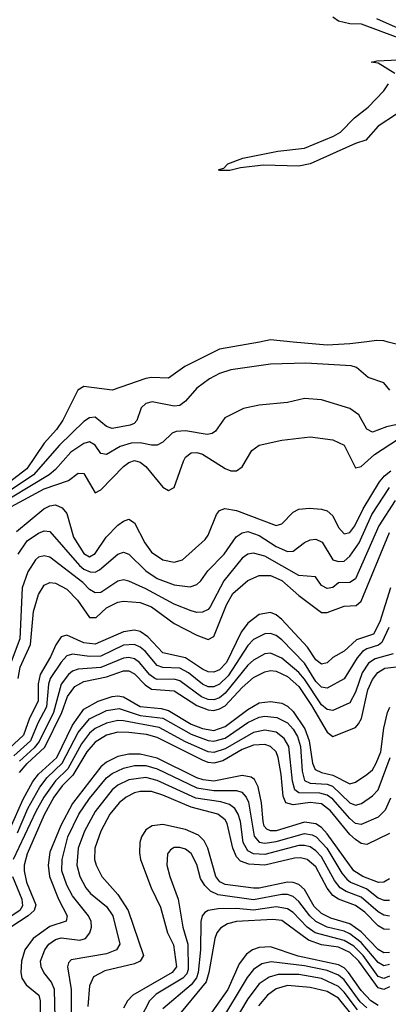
# Model space of a CAD drawing. Header units: inches. Extents: x 884549 to 1028252, y 526810 to 653624.
# Tile 277 of 656: x 918224 to 919526, y 607658 to 611140. Entities that reach past the tile are written whole.
import ezdxf

# ---------------------------------------------------------------- set-up
doc = ezdxf.new("R2010")
doc.units = ezdxf.units.IN
doc.header["$MEASUREMENT"] = 0
doc.layers.add('A9610', color=7, linetype='Continuous')
doc.layers.add('A9611', color=7, linetype='Continuous')

msp = doc.modelspace()

# ---------------------------------------------------------------- linework, layer by layer
at = {"layer": 'A9610', "color": 5}
for points, elevation in [([(919070.6, 610000), (918930, 609974.8), (918806.7, 609913.3), (918750, 609872.4), (918690, 609874.3), (918670, 609870.8), (918550, 609829.2), (918450, 609842.8), (918428.9, 609830), (918376.8, 609723.2), (918353.5, 609690), (918310, 609641.8), (918248.5, 609551.5), (918089.9, 609430.1)], 2220), ([(919441.2, 610000), (919390, 609993.4), (919310, 609989.4), (919190, 610000)], 2220), ([(919950.2, 610000), (919870, 609965.8), (919825.2, 609934.8), (919790, 609922.3), (919750, 609918.7), (919705.3, 609925.3), (919568.3, 609988.3), (919525.5, 610000)], 2220), ([(919531.1, 609830), (919510, 609855.5), (919454.9, 609874.9), (919414.3, 609910), (919395.3, 609915.3), (919234.4, 609925.6), (919110, 609921.3), (918970, 609901.5), (918930, 609889.2), (918894.7, 609870), (918850, 609837.3), (918809.6, 609790.4), (918790, 609775.2), (918770, 609772.5), (918691.4, 609788.6), (918670, 609782.6), (918653.4, 609766.6), (918637.2, 609722.8), (918628.5, 609711.5), (918614.1, 609705.9), (918550, 609694), (918530, 609701.5), (918490, 609734.5), (918470, 609732.2), (918450, 609718.8), (918364.9, 609635.1), (918272.2, 609530), (918110, 609421.8)], 2240), ([(919590, 609715.4), (919519.5, 609700.5), (919470, 609681), (919450, 609692.3), (919422.6, 609742.6), (919390, 609765.4), (919290, 609795.9), (919230, 609799.9), (919170, 609785.6), (919070, 609776.3), (919015, 609765), (918948.5, 609731.5), (918915.9, 609684.1), (918904.1, 609675.9), (918886.7, 609673.3), (918810, 609685.8), (918776.9, 609683.1), (918762.9, 609677.1), (918730, 609645.8), (918710, 609635.1), (918690, 609634.8), (918650, 609643.8), (918617.2, 609642.8), (918578.7, 609630), (918530, 609601.6), (918510, 609606), (918490, 609634.9), (918470, 609646.7), (918450, 609641), (918404.1, 609610), (918350.4, 609549.6), (918327.4, 609530), (918127.6, 609410)], 2260), ([(918150, 609394.5), (918310, 609481), (918395.9, 609510), (918430, 609536), (918450, 609534.6), (918490, 609466.9), (918510, 609477.4), (918590, 609560.1), (918610, 609574.2), (918630, 609580.6), (918650, 609575.5), (918670, 609559.5), (918730, 609487), (918750, 609474.5), (918770, 609485), (918802, 609578), (918810, 609593.1), (918830, 609608.4), (918850, 609609.5), (918870, 609603.3), (918950, 609552.4), (918970, 609544.6), (918990, 609543.8), (919010, 609558.5), (919044.1, 609615.9), (919070, 609634.6), (919150, 609652.5), (919250, 609664.3), (919330, 609654.2), (919370, 609635.2), (919410, 609555.4), (919430, 609559.2), (919477.5, 609602.5), (919562.2, 609657.8)], 2280), ([(918212.4, 609330), (918308.8, 609410), (918330, 609421), (918350, 609424.1), (918373.6, 609413.6), (918390, 609393), (918413.6, 609310), (918450, 609251.9), (918470, 609240.8), (918490, 609251.5), (918529.3, 609310), (918570, 609351.8), (918590, 609366.7), (918610, 609373.1), (918630, 609361), (918665.7, 609290), (918690, 609257.1), (918730, 609229.5), (918770, 609221.2), (918798.8, 609230), (918879, 609301), (918890, 609316.8), (918918.9, 609390), (918930, 609403.7), (918948.9, 609411.1), (918990, 609404.4), (919130, 609351.5), (919150, 609356.5), (919190, 609398), (919210, 609408.6), (919247.4, 609412.6), (919290, 609408.8), (919310, 609403.4), (919330, 609385.7), (919350, 609343.4), (919370, 609321.6), (919390, 609326.5), (919408.1, 609350), (919437.1, 609410), (919494.9, 609505.1), (919513.1, 609526.9), (919535.6, 609544.4)], 2320), ([(918218.8, 609250), (918250, 609296.5), (918290, 609324.5), (918310, 609331.9), (918330, 609329.9), (918434.6, 609210), (918450, 609196.4), (918473.1, 609186.9), (918490, 609185.8), (918506.2, 609193.8), (918570, 609249.9), (918590, 609256.7), (918610, 609249.4), (918670, 609190.7), (918710, 609163.9), (918770, 609140.8), (918826.4, 609133.6), (918850, 609142.7), (918864.1, 609155.9), (918888.9, 609191.1), (918946.3, 609250), (918989.2, 609310.8), (919010, 609325.6), (919030, 609329.5), (919070, 609315.9), (919130, 609277.2), (919170, 609259.3), (919190, 609260.2), (919230, 609290.5), (919250, 609299.9), (919270, 609302.2), (919292.5, 609292.5), (919330, 609229.1), (919350, 609223.6), (919370, 609225.4), (919390, 609243.1), (919423.3, 609290), (919468.5, 609390), (919530, 609485.3)], 2340), ([(919550, 609439.6), (919492.6, 609350), (919410, 609162.2), (919390.4, 609149.6), (919350, 609147.7), (919330, 609131.7), (919310, 609128), (919290, 609139.3), (919269.4, 609169.4), (919210, 609174.7), (919090, 609242.5), (919050, 609252.6), (919030.4, 609249.6), (919010, 609235.6), (918945.1, 609154.9), (918897, 609063), (918890, 609054.3), (918870, 609044.8), (918850, 609043.6), (918830, 609049), (918770, 609073.4), (918670, 609127.1), (918610, 609154.3), (918590, 609158.8), (918570, 609153.9), (918510, 609114.1), (918490, 609113), (918470, 609124.7), (918447.4, 609150), (918330, 609239.1), (918310, 609244.3), (918290, 609239.1), (918279.5, 609230), (918252.5, 609187.5), (918232.7, 609130), (918224.5, 608950), (918187, 608850)], 2360), ([(918218.8, 608810), (918225.3, 608850), (918262.3, 608930), (918272.9, 609047.1), (918290, 609107.1), (918310, 609139.6), (918330, 609149), (918350, 609146.8), (918390, 609125.8), (918427.5, 609087.5), (918470, 609026.1), (918494.3, 609025.7), (918530, 609060.4), (918570, 609080.2), (918590, 609083.3), (918650, 609078.6), (918690, 609063.5), (918770, 609004.2), (918850, 608962.6), (918890, 608948), (918910, 608958.3), (918954.8, 609070), (918976.4, 609110), (919030, 609157), (919070, 609174.2), (919110, 609174.7), (919150, 609156.2), (919210, 609103.6), (919290, 609043.7), (919310, 609043.8), (919370, 609066), (919412.3, 609067.7), (919430, 609083.2), (919530, 609326.8)], 2380), ([(919533.6, 609130), (919496.2, 609010), (919473.8, 608966.2), (919413.2, 608946.8), (919370, 608906.3), (919330, 608884.3), (919310, 608864.8), (919290, 608861), (919270, 608876.3), (919240.9, 608920.9), (919150, 609018.3), (919130, 609035.3), (919110, 609042.8), (919070, 609036.3), (919030, 609005.8), (919005.8, 608974.2), (918953.9, 608866.2), (918930, 608840.6), (918910, 608832), (918890, 608833.3), (918870, 608843.5), (918810, 608883.4), (918730, 608901.1), (918677, 608957), (918650, 608976.1), (918630, 608980.4), (918590, 608974.6), (918490, 608931.1), (918450, 608935.8), (918390, 608962.7), (918370, 608956.7), (918351, 608929), (918333, 608887), (918296.3, 608823.7), (918289.3, 608790.7), (918288.6, 608730), (918258.4, 608670), (918237.7, 608610), (918171.3, 608548.7)], 2420), ([(919528.1, 608990), (919503.2, 608936.8), (919492.1, 608927.9), (919450, 608914.5), (919435.1, 608904.9), (919416.5, 608883.5), (919370, 608808.4), (919310, 608775.6), (919290, 608779.4), (919270, 608799.3), (919230, 608864.3), (919150, 608946.5), (919130, 608961.7), (919110, 608968.9), (919090, 608967.5), (919050, 608947.7), (919030, 608926.8), (918960.1, 608819.9), (918930, 608789.7), (918910, 608780.3), (918890, 608780.7), (918870, 608789.7), (918820.5, 608830), (918790, 608846.2), (918730, 608848.8), (918710, 608855.8), (918666.8, 608906.8), (918650, 608921.3), (918630, 608929.9), (918590, 608928.1), (918510, 608889.3), (918470, 608887.2), (918410, 608896.3), (918390, 608889.9), (918370, 608868.1), (918331.7, 608810), (918325.4, 608790), (918318.5, 608710), (918287.7, 608652.3), (918261.6, 608590), (918203.5, 608536.5)], 2440), ([(919543.4, 608896.6), (919480.2, 608879.8), (919456.4, 608863.6), (919433.3, 608830), (919410, 608761.6), (919390, 608724.1), (919330, 608696.6), (919310, 608699.8), (919290, 608716.7), (919230, 608808.1), (919210, 608831.4), (919150, 608881.8), (919110, 608899.6), (919090, 608896.6), (919050, 608874.4), (919030, 608857.1), (918950, 608757.8), (918930, 608741.5), (918910, 608734.5), (918890, 608736.1), (918865.6, 608745.6), (918790, 608801.1), (918770, 608807.3), (918710, 608806.2), (918701.5, 608810), (918683.3, 608823.3), (918647.1, 608867.1), (918630, 608879.1), (918610, 608884), (918590, 608881.6), (918510, 608848.8), (918430, 608843.4), (918410, 608835.7), (918395.7, 608824.3), (918369.8, 608790), (918342.9, 608690), (918293.1, 608586.9), (918275.3, 608564.7), (918222.8, 608517.2)], 2460), ([(918222.7, 608477.3), (918250, 608509), (918312.5, 608567.5), (918372.2, 608690), (918393.3, 608746.7), (918418.5, 608781.5), (918450, 608799.7), (918530, 608815.9), (918590, 608836.5), (918610, 608836.9), (918630, 608826.9), (918667.1, 608787.1), (918690, 608772.4), (918770, 608766.1), (918850, 608714), (918890, 608698.7), (918910, 608697), (918930, 608702.1), (918950, 608713.8), (919010, 608778.5), (919050, 608812.9), (919090, 608833.4), (919110, 608838.2), (919130, 608836.2), (919170, 608816.6), (919210, 608781.4), (919255, 608715), (919310, 608620.6), (919330, 608604.7), (919410, 608636.9), (919421.1, 608650), (919431.1, 608668.9), (919453.7, 608770), (919470, 608806.7), (919488.9, 608831.1), (919514, 608846), (919584.9, 608855.1)], 2480), ([(918190, 608279.9), (918236.3, 608383.7), (918270, 608445.6), (918290, 608471), (918354.7, 608530), (918410, 608645.3), (918450, 608701.4), (918500.9, 608730), (918550, 608746.4), (918570, 608748.7), (918590, 608745.3), (918650, 608711.1), (918724.1, 608704.1), (918750, 608697.1), (918830, 608649), (918870, 608633.2), (918910, 608625.7), (918950, 608639.6), (919030, 608700.3), (919070, 608723.5), (919110, 608728.8), (919150, 608723.2), (919170, 608712.5), (919190, 608693), (919231.4, 608631.4), (919246.6, 608590), (919258.8, 608510), (919268.3, 608488.3), (919290, 608477.8), (919330, 608468.6), (919390, 608437.9), (919410, 608442.8), (919450, 608469.9), (919470, 608486.9), (919483.7, 608510), (919499.3, 608550), (919510, 608634.8), (919523.5, 608690), (919531.6, 608708.4)], 2520), ([(918215.7, 608264.3), (918252, 608350), (918294.5, 608425.5), (918320.5, 608459.5), (918374.4, 608510), (918430, 608619.5), (918470, 608667.1), (918530, 608697.1), (918575.7, 608704.3), (918650, 608678.9), (918730, 608669.6), (918830, 608612.5), (918890, 608590.7), (918910, 608588), (918950, 608599.1), (919030, 608654), (919070, 608673.6), (919090, 608676.9), (919132.4, 608672.4), (919170, 608652.6), (919190, 608630.3), (919204.8, 608604.8), (919215.6, 608570), (919221.8, 608481.8), (919229.5, 608449.5), (919250, 608439.5), (919310, 608436.4), (919328.8, 608428.8), (919390, 608369.7), (919410, 608362.2), (919431.8, 608368.2), (919470, 608395.5), (919490, 608416.6), (919532.6, 608530)], 2540), ([(919533.5, 608386.5), (919515.4, 608344.6), (919490, 608319.7), (919430, 608293.3), (919410, 608297.6), (919390, 608314.2), (919330, 608382.7), (919310, 608397.4), (919284.2, 608404.2), (919210, 608405.7), (919196.3, 608416.3), (919187.1, 608447.1), (919174.5, 608570), (919158.3, 608598.3), (919130, 608619.7), (919090, 608627.2), (919050, 608619.2), (918950, 608560.7), (918910, 608548), (918890, 608550.8), (918810, 608585.4), (918717, 608637), (918590, 608660.5), (918570, 608661.5), (918530, 608652.2), (918490, 608632.8), (918470, 608616.1), (918441.7, 608578.3), (918393.9, 608490), (918350, 608448.3), (918309.2, 608390.8), (918280.7, 608339.4), (918201.2, 608170)], 2560), ([(919530, 608262.3), (919450, 608223), (919430, 608226.3), (919410, 608240.1), (919390, 608258.6), (919322.4, 608342.4), (919290, 608366.7), (919250, 608371.9), (919190, 608363.4), (919164.2, 608370), (919154.2, 608394.2), (919148, 608470), (919137.5, 608530), (919130, 608550.4), (919109.8, 608570), (919090, 608576.1), (919050, 608574.4), (919010, 608558.9), (918941.3, 608518.7), (918910, 608510.1), (918890, 608512.4), (918870, 608520.8), (918710, 608601.5), (918671.5, 608611.5), (918610, 608619.5), (918570, 608619.7), (918530, 608609.3), (918490, 608584.6), (918461, 608550), (918411.5, 608468.5), (918373.9, 608430), (918344.5, 608390), (918310, 608328), (918250.4, 608190.4), (918239.7, 608150), (918239.2, 608130), (918248.1, 608090), (918280.9, 608010), (918275, 607990), (918253.9, 607970), (918192.1, 607930)], 2580), ([(919530, 608101.5), (919510, 608089.9), (919491.7, 608088.3), (919436.3, 608110), (919404.2, 608130), (919310, 608260.9), (919290, 608282.7), (919270, 608295.6), (919230, 608301.5), (919130, 608271.4), (919110, 608270.7), (919097.3, 608277.3), (919088, 608288), (919083.8, 608303.8), (919078.3, 608370), (919066.9, 608426.9), (919053.3, 608453.3), (919041.4, 608461.4), (919010, 608466.3), (918910, 608447), (918871.7, 608451.7), (918850, 608458.6), (918710, 608528.3), (918650, 608542.6), (918610, 608542.6), (918570, 608534), (918530, 608514.3), (918510, 608497.7), (918410, 608368.1), (918368.6, 608290), (918330, 608195.8), (918324.9, 608150), (918328.8, 608110), (918361.2, 608030), (918392.1, 607970), (918387.9, 607952.1), (918330, 607933.3), (918271.9, 607890), (918241.8, 607850), (918230.4, 607810), (918227.8, 607770), (918231.7, 607750), (918246.6, 607726.6), (918291.5, 607690), (918296.1, 607670), (918295.1, 607590)], 2620), ([(918349.2, 607610), (918347.2, 607710), (918335.8, 607735.8), (918309.1, 607770), (918299.7, 607790), (918297.4, 607810), (918312.1, 607850), (918327.3, 607870), (918350, 607887.3), (918370, 607893.1), (918435.9, 607884.1), (918455.9, 607890), (918472, 607910), (918477.2, 607930), (918476.3, 607950), (918467.4, 607970), (918410, 608041.3), (918390, 608079.2), (918372.5, 608130), (918373.3, 608170), (918394, 608250), (918433.1, 608330), (918470, 608385.9), (918530, 608458.8), (918550, 608474), (918590, 608493.2), (918630, 608502.6), (918670, 608502), (918710, 608490.9), (918850, 608422.7), (918910, 608413.7), (918990, 608414), (919008.2, 608408.2), (919024.4, 608390), (919032.2, 608372.2), (919052.6, 608252.6), (919070, 608231.6), (919090, 608227.9), (919130, 608233), (919230, 608262.2), (919257.1, 608257.1), (919271.4, 608250), (919309.5, 608209.5), (919361.6, 608121.6), (919379.9, 608099.9), (919392.5, 608090), (919450, 608065.7), (919490, 608034.4), (919510, 608025.9), (919530, 608026.4)], 2640), ([(919530, 607969.9), (919510, 607972.4), (919490, 607984.4), (919430, 608037), (919376.8, 608056.8), (919356.3, 608070), (919335.8, 608095.8), (919290, 608178.8), (919270, 608200.6), (919250, 608214.3), (919230, 608219.8), (919210, 608219.1), (919090, 608187.5), (919050, 608189.6), (919030, 608199.9), (919013.2, 608230), (919004.1, 608304.1), (918996.1, 608330), (918983.7, 608350), (918964.8, 608364.8), (918933.9, 608373.9), (918846.6, 608386.6), (918710, 608449.7), (918670, 608459.6), (918610, 608451.9), (918570, 608433), (918550, 608416.5), (918490, 608339.9), (918452.5, 608270), (918430.6, 608210), (918425.8, 608150), (918436, 608110), (918458, 608070), (918474.4, 608050), (918530, 608003.6), (918553.2, 607970), (918577.5, 607870), (918565.4, 607850), (918530, 607836.3), (918405.5, 607814.5), (918395.8, 607804.2), (918392.3, 607790), (918405.8, 607710), (918405.1, 607630)], 2660), ([(919530, 607921.9), (919510, 607923.7), (919490, 607935.3), (919443.1, 607983.1), (919410, 608007.6), (919350, 608029.2), (919330, 608042.9), (919310, 608068.9), (919270, 608143.6), (919239.9, 608170), (919216, 608176), (919194.7, 608174.7), (919090, 608149.6), (919033.4, 608153.4), (919004.1, 608164.1), (918990, 608178.9), (918977, 608210), (918956.8, 608296.7), (918949.6, 608310), (918924.3, 608330), (918830, 608354.6), (918730, 608397.7), (918690, 608410), (918650, 608410.2), (918630, 608405), (918599.6, 608390), (918575.2, 608370), (918542.4, 608330), (918510, 608269.9), (918489.7, 608210), (918488.7, 608170), (918493.8, 608150), (918514.3, 608110), (918570, 608045.6), (918607.3, 607990), (918660.9, 607830), (918648.9, 607810), (918630, 607800.8), (918524.2, 607775.8), (918485.1, 607754.9), (918470, 607722.4), (918464.4, 607650)], 2680), ([(919530, 607840.4), (919510, 607840.1), (919490, 607851.6), (919430, 607913.8), (919390, 607942.5), (919322.6, 607962.6), (919290, 607978.8), (919264.1, 608004.1), (919230, 608063.4), (919210, 608081.5), (919190, 608088.6), (919170, 608089.3), (919070, 608068.7), (919050, 608068.5), (918950, 608081.5), (918930.5, 608090.5), (918917, 608110), (918888.8, 608210), (918875.9, 608235.9), (918856.1, 608256.1), (918810, 608275.9), (918730, 608293.1), (918691.5, 608288.5), (918670, 608274.7), (918653.7, 608250), (918648.3, 608230), (918646.6, 608193.4), (918650.5, 608170), (918688.7, 608070), (918720.9, 608000.9), (918746.1, 607910), (918767.7, 607867.7), (918777.7, 607790), (918762.3, 607770), (918623.8, 607690), (918604.4, 607670), (918590, 607643.5)], 2720), ([(919530, 607798.2), (919510, 607793.5), (919490, 607805.7), (919430, 607876.5), (919390, 607907.4), (919370, 607916.5), (919310, 607930.1), (919270, 607950.2), (919248.4, 607970), (919210, 608021.7), (919190, 608039.1), (919170, 608045.7), (919150, 608046), (919050, 608027.3), (918925, 608045), (918898.2, 608058.2), (918878, 608078), (918863.1, 608103.1), (918850, 608152), (918830, 608191.1), (918810, 608206.2), (918790, 608212.8), (918770, 608212.1), (918756.2, 608203.8), (918745.6, 608190), (918744.1, 608150), (918753.7, 608110), (918784, 608030), (918800.1, 607930), (918818, 607870), (918818.8, 607781.2), (918814.2, 607765.8), (918800.5, 607750), (918706.4, 607693.6), (918681.9, 607670), (918651.1, 607608.9)], 2740), ([(918198.2, 608110), (918231.5, 608030), (918233.6, 608006.4), (918224.3, 607990), (918165.1, 607950)], 2560), ([(919530, 607757.4), (919510, 607749.2), (919490, 607755.5), (919437.8, 607830), (919403.8, 607863.8), (919370, 607883.8), (919268.2, 607910), (919239, 607930), (919190, 607982.1), (919170, 607995.8), (919130, 608001.9), (919050, 607990.1), (918990, 607995.9), (918925, 607995), (918890.3, 607990), (918878, 607982), (918869.1, 607970.9), (918863.3, 607950), (918862.8, 607850), (918854.8, 607770), (918848.7, 607751.3), (918830, 607726.7), (918730, 607642.2)], 2760), ([(919530, 607719.9), (919510, 607710), (919490, 607715.7), (919421.5, 607810), (919390, 607841.3), (919350, 607859.5), (919290, 607868.5), (919244.5, 607884.5), (919150, 607953.5), (919117.6, 607957.6), (918990, 607950.9), (918958.1, 607941.9), (918932.8, 607927.2), (918920.6, 607910), (918913.7, 607890), (918892.3, 607770), (918882.4, 607737.5), (918777.8, 607610)], 2780), ([(919490, 607653.6), (919464, 607670), (919430, 607706.4), (919385.8, 607770), (919370, 607786.6), (919350, 607797.8), (919208.1, 607828.1), (919110, 607860.7), (919070, 607858.8), (919046, 607850), (919025.4, 607834.6), (918999, 607801), (918958.8, 607710), (918874.8, 607590)], 2820), ([(919450, 607645), (919426.9, 607666.9), (919370, 607743.8), (919350, 607760.5), (919310, 607777.8), (919230, 607794.2), (919111.8, 607808.2), (919079.7, 607800.3), (919050, 607780.8), (919027.2, 607752.8), (918930.3, 607590)], 2840), ([(919417.8, 607637.9), (919370, 607701), (919350, 607720.7), (919290, 607748.4), (919210, 607763.2), (919137.2, 607762.8), (919105.8, 607754.2), (919070.4, 607729.6), (919030, 607676.7), (918977.5, 607590)], 2860), ([(919398.7, 607618.7), (919350, 607678.8), (919310, 607703), (919250, 607717.5), (919170, 607723.7), (919130, 607711.8), (919099.2, 607690), (919067.4, 607652.6)], 2880)]:
    msp.add_lwpolyline(points, dxfattribs=dict(at, elevation=elevation))
at = {"layer": 'A9611', "color": 5}
for points, elevation in [([(919483.9, 611143.9), (919550, 611114.2), (919650, 611094), (919690, 611108.8), (919830, 611192.8)], 2240), ([(919330.1, 611150), (919350, 611135.9), (919390, 611126.7), (919430, 611125.3), (919550, 611080.1), (919650, 611057.1), (919690, 611064.5), (919732.9, 611087.1), (919830, 611125.8), (919910, 611116.5), (919994.8, 611114.8), (920000, 611113.3)], 2220), ([(919549.4, 610950), (919490, 610986), (919466, 610990), (919485.1, 610994.9), (919562.1, 610997.9)], 2180), ([(919554.6, 610805.4), (919490, 610763.2), (919446.6, 610713.4), (919410, 610701.7), (919249.8, 610629.8), (919210, 610622), (919084.9, 610624.9), (919004.1, 610615.9), (918966.1, 610606.1), (918930, 610606.6), (918927, 610610), (918944.9, 610615.1), (918959.5, 610630), (919012.7, 610650), (919135.5, 610675.5), (919230, 610686), (919332.5, 610727.5), (919357.6, 610742.4), (919407, 610793), (919455.1, 610830), (919510, 610888.8), (919527, 610913)], 2180), ([(919190, 610000), (919110, 610007.1), (919070.6, 610000)], 2220), ([(919525.5, 610000), (919510, 610004.2), (919485.8, 610005.8), (919441.2, 610000)], 2220)]:
    msp.add_lwpolyline(points, dxfattribs=dict(at, elevation=elevation))

doc.saveas('drawing.dxf')
